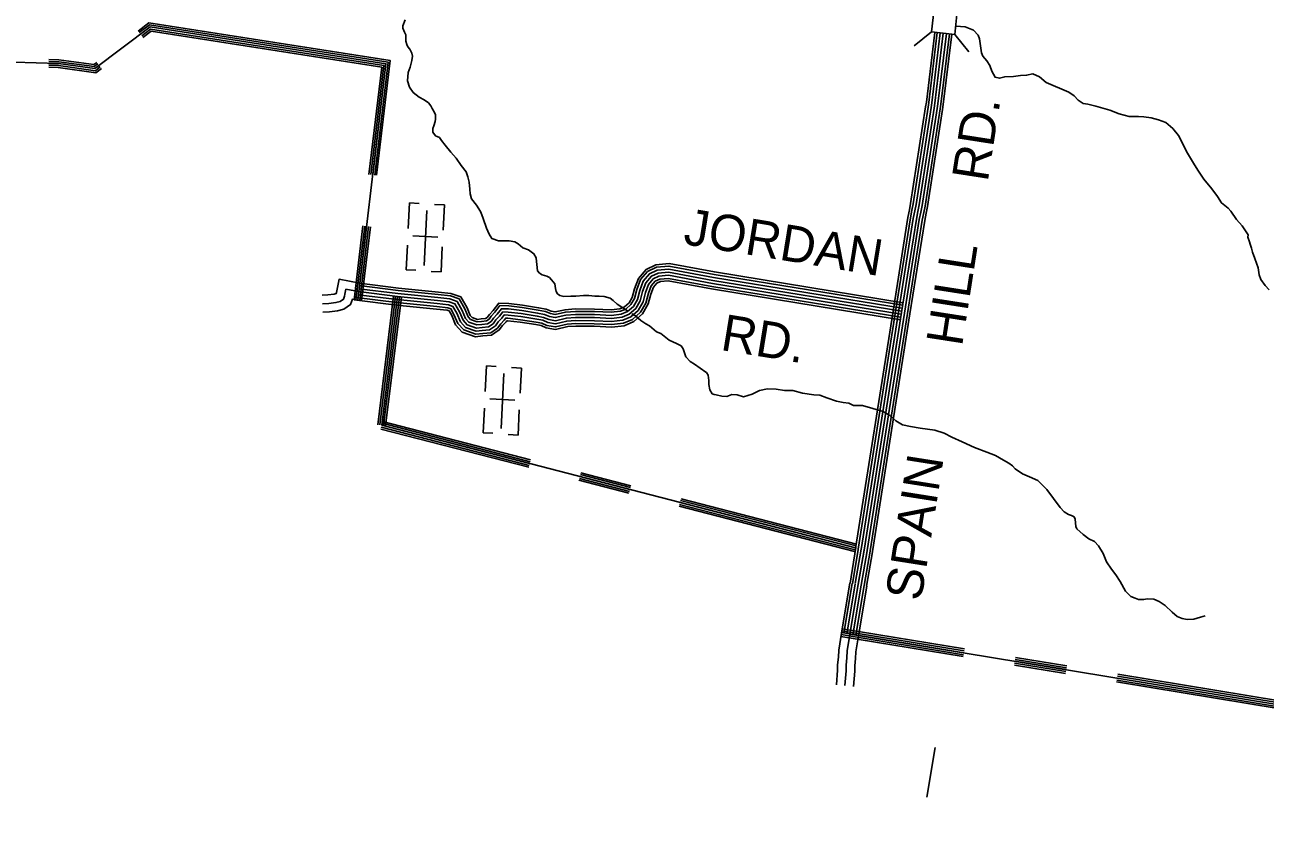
# Model space of a CAD drawing. Extents: x 1788175 to 1969470, y 584502 to 738744.
# Drawn here: x 1874996 to 1887640, y 594919 to 602993 of the extents above; entities that cross this region are included whole.
import ezdxf

# ---------------------------------------------------------------- set-up
doc = ezdxf.new("R2010")
doc.units = 0
for name, color, linetype in [('DESIGN - ROW - Right-of-Way and Easement Labels', 7, 'Continuous'), ('DESIGN - TRANSPORTATION - Text', 7, 'Continuous'), ('DESIGN - UTILITIES - Cable (Underground) with Text', 7, 'Continuous'), ('SURVEY - CONTOURS - Index with Text', 7, 'Continuous'), ('SURVEY - DRAINAGE - Natural Features', 7, 'Continuous'), ('SURVEY - DRAINAGE - Storm Sewer', 7, 'Continuous'), ('SURVEY - TRANSPORTATION - Roads', 7, 'Continuous'), ('SURVEY - TRANSPORTATION - Roads Text', 7, 'Continuous')]:
    doc.layers.add(name, color=color, linetype=linetype)

msp = doc.modelspace()

# ---------------------------------------------------------------- linework, layer by layer
at = {"layer": 'DESIGN - TRANSPORTATION - Text'}
for points in [[(1878874, 603044), (1878849, 602984), (1878849, 602958), (1878866, 602918), (1878880, 602891), (1878881, 602825), (1878889, 602793), (1878900, 602769), (1878922, 602743), (1878940, 602704), (1878947, 602674), (1878943, 602628), (1878924, 602562), (1878903, 602506), (1878898, 602422), (1878918, 602356), (1878955, 602304), (1879017, 602257), (1879068, 602230), (1879112, 602197), (1879134, 602167), (1879149, 602139), (1879171, 602099), (1879183, 602074), (1879184, 602032), (1879180, 602008), (1879165, 601964), (1879157, 601936), (1879157, 601898), (1879184, 601862), (1879222, 601846), (1879244, 601815), (1879281, 601765), (1879340, 601696), (1879392, 601633), (1879445, 601560), (1879494, 601494), (1879511, 601445), (1879527, 601391), (1879534, 601319), (1879537, 601269), (1879549, 601221), (1879602, 601154), (1879624, 601117), (1879645, 601085), (1879667, 601019), (1879701, 600920), (1879729, 600858), (1879756, 600817), (1879824, 600790), (1879874, 600792), (1879932, 600793), (1879990, 600782), (1880024, 600762), (1880073, 600719), (1880129, 600701), (1880185, 600660), (1880208, 600619), (1880209, 600616)], [(1884485, 602978), (1884485, 602979), (1884580, 602972), (1884666, 602938), (1884713, 602888), (1884728, 602849), (1884749, 602707), (1884763, 602674), (1884801, 602626), (1884832, 602579), (1884852, 602521), (1884887, 602458), (1884931, 602448), (1884985, 602463), (1885073, 602466), (1885145, 602475), (1885207, 602479), (1885273, 602494), (1885339, 602463), (1885406, 602406), (1885639, 602305), (1885693, 602268), (1885735, 602224), (1885786, 602191), (1885832, 602184), (1885912, 602165), (1886057, 602122), (1886153, 602086), (1886255, 602059), (1886347, 602060), (1886403, 602055), (1886479, 602044), (1886554, 602023), (1886628, 601996), (1886698, 601937), (1886755, 601865), (1886847, 601685), (1886910, 601582), (1886955, 601510), (1887014, 601419), (1887097, 601321), (1887154, 601245), (1887195, 601178), (1887264, 601125), (1887290, 601095), (1887347, 601010), (1887404, 600945), (1887465, 600854), (1887463, 600828), (1887481, 600782), (1887488, 600756), (1887502, 600716), (1887509, 600675), (1887535, 600611), (1887568, 600516), (1887579, 600446), (1887596, 600396), (1887638, 600337), (1887681, 600291)], [(1880209, 600616), (1880224, 600486), (1880243, 600463), (1880270, 600445), (1880316, 600431), (1880343, 600417), (1880366, 600394), (1880398, 600353), (1880407, 600307), (1880412, 600275), (1880426, 600252), (1880449, 600234), (1880490, 600225), (1880563, 600229), (1880614, 600229), (1880691, 600234), (1880746, 600234), (1880806, 600229), (1880852, 600229), (1880902, 600225), (1880962, 600206), (1880994, 600184), (1881035, 600147), (1881140, 600078)], [(1881184, 600048), (1881222, 600026), (1881277, 599981), (1881327, 599947), (1881365, 599926), (1881436, 599865), (1881478, 599847), (1881563, 599781), (1881639, 599746), (1881686, 599720), (1881708, 599690), (1881735, 599611), (1881779, 599562), (1881822, 599534), (1881939, 599452), (1881945, 599450), (1881963, 599422), (1881968, 599370), (1881968, 599326), (1881979, 599272), (1882003, 599233), (1882023, 599225), (1882045, 599221), (1882101, 599210), (1882151, 599205), (1882203, 599225), (1882259, 599222), (1882323, 599203), (1882409, 599230), (1882485, 599267), (1882568, 599282), (1882654, 599281), (1882740, 599268), (1882824, 599265), (1882923, 599240), (1883039, 599224), (1883099, 599220), (1883173, 599191), (1883270, 599157), (1883338, 599145), (1883396, 599138), (1883442, 599113), (1883536, 599114), (1883747, 599053), (1883813, 599013), (1883876, 598956), (1883942, 598915), (1884026, 598898), (1884124, 598884), (1884273, 598863), (1884367, 598833), (1884445, 598792), (1884550, 598745), (1884678, 598687), (1884801, 598638), (1884891, 598603), (1884974, 598555), (1885028, 598525), (1885064, 598498), (1885093, 598468), (1885167, 598417), (1885238, 598388), (1885324, 598349), (1885413, 598256), (1885549, 598074), (1885592, 598031), (1885636, 598004), (1885666, 597992), (1885692, 597978), (1885703, 597954), (1885705, 597919), (1885709, 597881), (1885720, 597857), (1885786, 597798), (1885841, 597756), (1885899, 597727), (1885942, 597684), (1885990, 597607), (1886021, 597519), (1886072, 597446), (1886119, 597388), (1886162, 597319), (1886217, 597222), (1886271, 597169), (1886314, 597151)], [(1886314, 597151), (1886348, 597138), (1886402, 597136), (1886438, 597145), (1886504, 597140), (1886558, 597116), (1886620, 597075), (1886693, 597006), (1886744, 596963), (1886794, 596943), (1886846, 596932), (1886914, 596935), (1886980, 596956), (1887027, 596970)]]:
    msp.add_lwpolyline(points, dxfattribs=at)
at = {"layer": 'DESIGN - UTILITIES - Cable (Underground) with Text'}
for p, q in [((1878917, 601178), (1878904, 600918)), ((1879017, 601173), (1878918, 601178)), ((1879273, 601157), (1879173, 601162)), ((1879260, 600900), (1879273, 601157)), ((1879207, 600829), (1878953, 600841)), ((1878896, 600747), (1878884, 600496)), ((1879239, 600474), (1879252, 600732)), ((1878884, 600496), (1878982, 600491)), ((1879239, 600474), (1879140, 600479)), ((1879702, 599517), (1879689, 599256)), ((1879802, 599512), (1879703, 599517)), ((1880058, 599495), (1879958, 599500)), ((1880045, 599239), (1880058, 599495)), ((1879681, 599086), (1879668, 598834)), ((1879992, 599167), (1879738, 599180)), ((1880024, 598813), (1880037, 599071)), ((1879669, 598834), (1879767, 598830)), ((1880024, 598813), (1879925, 598818))]:
    msp.add_line(p, q, dxfattribs=at)
for points in [[(1879095, 601102), (1879067, 600540)], [(1879880, 599441), (1879852, 598878)]]:
    msp.add_lwpolyline(points, dxfattribs=at)
at = {"layer": 'SURVEY - CONTOURS - Index with Text'}
for points in [[(1884272, 602916), (1884186, 602205), (1884179, 602158)], [(1884297, 602914), (1884211, 602202), (1884204, 602154)], [(1884328, 602910), (1884242, 602197), (1884235, 602149)], [(1884359, 602907), (1884273, 602193), (1884265, 602145)], [(1884359, 602907), (1884273, 602193), (1884265, 602145)], [(1884390, 602904), (1884304, 602189), (1884296, 602140)], [(1884421, 602900), (1884334, 602185), (1884327, 602135)], [(1884445, 602898), (1884359, 602181), (1884351, 602131)], [(1884179, 602158), (1884025, 601172), (1884013, 601108), (1883997, 601030), (1883847, 600074), (1883465, 597655), (1883464, 597653)], [(1884204, 602154), (1884050, 601167), (1884038, 601103), (1884023, 601025), (1883872, 600070), (1883490, 597651), (1883490, 597649)], [(1884265, 602145), (1884112, 601157), (1884099, 601091), (1884084, 601014), (1883934, 600061), (1883551, 597641), (1883551, 597638), (1883492, 597289)], [(1884235, 602149), (1884081, 601162), (1884069, 601097), (1884053, 601020), (1883903, 600066), (1883521, 597646), (1883520, 597643)], [(1884265, 602145), (1884112, 601157), (1884099, 601091), (1884084, 601014), (1883934, 600061), (1883551, 597641), (1883551, 597638)], [(1884296, 602140), (1884142, 601152), (1884130, 601085), (1884114, 601009), (1883964, 600056), (1883582, 597636), (1883582, 597633)], [(1884327, 602135), (1884173, 601146), (1884160, 601079), (1884145, 601003), (1883995, 600051), (1883613, 597631), (1883612, 597628)], [(1884351, 602131), (1884197, 601142), (1884184, 601075), (1884169, 600999), (1884019, 600047), (1883637, 597627), (1883637, 597624)], [(1883321, 596797), (1883406, 597303)], [(1883345, 596793), (1883431, 597299)], [(1883376, 596788), (1883461, 597294)], [(1883492, 597289), (1883406, 596783)], [(1883406, 596783), (1883492, 597289)], [(1883437, 596778), (1883523, 597284)], [(1883468, 596773), (1883553, 597278)], [(1883493, 596768), (1883578, 597274)], [(1883269, 596266), (1883281, 596415), (1883282, 596472), (1883291, 596550), (1883294, 596621), (1883320, 596794), (1883321, 596797)], [(1883356, 596259), (1883368, 596411), (1883369, 596467), (1883377, 596543), (1883380, 596613), (1883406, 596780), (1883406, 596783)], [(1883443, 596251), (1883456, 596407), (1883456, 596461), (1883465, 596536), (1883468, 596604), (1883493, 596766), (1883493, 596768)], [(1884277, 595627), (1884191, 595121)]]:
    msp.add_lwpolyline(points, dxfattribs=at)
at = {"layer": 'SURVEY - DRAINAGE - Natural Features'}
for points in [[(1876152, 602928), (1876262, 603012), (1878721, 602629), (1878582, 601460)], [(1876163, 602913), (1876268, 602992), (1878700, 602613), (1878563, 601462)], [(1873665, 601406), (1874294, 602172), (1874636, 602164), (1874653, 602619), (1875340, 602597), (1875710, 602546), (1876273, 602971), (1878678, 602596), (1878402, 600271)], [(1876175, 602897), (1876273, 602971), (1878678, 602596), (1878544, 601464)], [(1876188, 602881), (1876278, 602950), (1878656, 602579), (1878524, 601467)], [(1876200, 602865), (1876283, 602929), (1878634, 602562), (1878504, 601469)], [(1875241, 602620), (1875342, 602617), (1875705, 602567), (1875742, 602595)], [(1875241, 602600), (1875340, 602597), (1875710, 602546), (1875754, 602579)], [(1875242, 602639), (1875344, 602636), (1875699, 602587), (1875731, 602610)], [(1875240, 602580), (1875339, 602577), (1875716, 602525), (1875766, 602563)], [(1875240, 602560), (1875337, 602557), (1875721, 602504), (1875778, 602547)], [(1878442, 600945), (1878352, 600191)], [(1878461, 600942), (1878372, 600188)], [(1878481, 600940), (1878392, 600186)], [(1878501, 600938), (1878411, 600184)], [(1878520, 600935), (1878430, 600181)], [(1878595, 598917), (1878756, 600229)], [(1878614, 598915), (1878775, 600227)], [(1878634, 598912), (1878795, 600224)], [(1878634, 598912), (1878795, 600224)], [(1878654, 598910), (1878815, 600222)], [(1878674, 598907), (1878835, 600219)], [(1880147, 598541), (1878639, 598932)], [(1880152, 598561), (1878644, 598951)], [(1880133, 598484), (1878624, 598874)], [(1880137, 598503), (1878629, 598893)], [(1878634, 598912), (1883465, 597663)], [(1880142, 598522), (1878634, 598912)], [(1881175, 598296), (1880664, 598429)], [(1881155, 598220), (1880644, 598352)], [(1881160, 598238), (1880649, 598370)], [(1881165, 598258), (1880654, 598390)], [(1881170, 598277), (1880659, 598409)], [(1883455, 597625), (1881666, 598088)], [(1883460, 597643), (1881671, 598106)], [(1883465, 597663), (1881676, 598125)], [(1883470, 597682), (1881681, 598145)], [(1883475, 597701), (1881686, 598164)], [(1884565, 596574), (1883318, 596780)], [(1884568, 596594), (1883321, 596799)], [(1884572, 596613), (1883325, 596819)], [(1884575, 596633), (1883328, 596839)], [(1883407, 596785), (1892399, 595301), (1892381, 594981), (1892831, 594919)], [(1884562, 596555), (1883315, 596761)], [(1885613, 596441), (1885092, 596527)], [(1885617, 596461), (1885096, 596547)], [(1885604, 596383), (1885083, 596469)], [(1885607, 596402), (1885086, 596488)], [(1885610, 596422), (1885089, 596508)], [(1889771, 595695), (1886125, 596297)], [(1889775, 595714), (1886128, 596316)], [(1889778, 595734), (1886131, 596336)], [(1889781, 595753), (1886134, 596355)], [(1889784, 595773), (1886138, 596375)]]:
    msp.add_lwpolyline(points, dxfattribs=at)
at = {"layer": 'SURVEY - DRAINAGE - Storm Sewer'}
for p, q in [((1884239, 602920), (1884062, 602777)), ((1884475, 602894), (1884618, 602718))]:
    msp.add_line(p, q, dxfattribs=at)
msp.add_lwpolyline([(1884239, 602920), (1884475, 602894), (1884501, 603131), (1884265, 603156)], close=True, dxfattribs=at)
at = {"layer": 'SURVEY - TRANSPORTATION - Roads'}
for points in [[(1878795, 600224), (1879203, 600183), (1879321, 600171), (1879381, 600149), (1879427, 600069), (1879463, 599983), (1879505, 599937), (1879601, 599903), (1879657, 599909), (1879723, 599915), (1879771, 599947), (1879799, 599985), (1879835, 600024), (1879869, 600068), (1879925, 600066), (1880057, 600050), (1880219, 600024), (1880285, 600012), (1880337, 599990), (1880405, 599978), (1880517, 600004), (1880611, 600011), (1880802, 600009), (1880976, 600001), (1881084, 600013), (1881156, 600043), (1881224, 600103), (1881270, 600181), (1881294, 600276), (1881327, 600364), (1881383, 600430), (1881451, 600462), (1881559, 600472), (1882011, 600389), (1883936, 600074)], [(1878795, 600224), (1879203, 600183), (1879321, 600171), (1879381, 600149), (1879427, 600069), (1879463, 599983), (1879505, 599937), (1879601, 599903), (1879657, 599909), (1879723, 599915), (1879771, 599947), (1879799, 599985), (1879835, 600024), (1879869, 600068), (1879925, 600066), (1880057, 600050), (1880219, 600024), (1880285, 600012), (1880337, 599990), (1880405, 599978), (1880517, 600004), (1880611, 600011), (1880802, 600009), (1880976, 600001), (1881084, 600013), (1881156, 600043), (1881224, 600103), (1881270, 600181), (1881294, 600276), (1881327, 600364), (1881383, 600430), (1881451, 600462), (1881559, 600472), (1882011, 600389), (1883936, 600074)], [(1878798, 600255), (1879206, 600214), (1879328, 600201), (1879402, 600174), (1879455, 600083), (1879490, 600000), (1879523, 599964), (1879605, 599935), (1879654, 599940), (1879713, 599945), (1879749, 599970), (1879775, 600005), (1879811, 600044), (1879854, 600099), (1879927, 600097), (1880061, 600081), (1880224, 600055), (1880294, 600042), (1880346, 600020), (1880404, 600010), (1880512, 600035), (1880610, 600042), (1880803, 600040), (1880975, 600032), (1881076, 600043), (1881139, 600070), (1881200, 600123), (1881241, 600193), (1881264, 600285), (1881300, 600380), (1881364, 600455), (1881443, 600492), (1881560, 600503), (1882016, 600419), (1883941, 600105)], [(1878801, 600286), (1879209, 600244), (1879335, 600232), (1879423, 600199), (1879483, 600097), (1879516, 600017), (1879541, 599990), (1879609, 599966), (1879651, 599971), (1879702, 599976), (1879728, 599993), (1879751, 600025), (1879788, 600064), (1879839, 600131), (1879930, 600128), (1880065, 600111), (1880229, 600085), (1880303, 600072), (1880354, 600050), (1880403, 600041), (1880507, 600066), (1880609, 600073), (1880804, 600071), (1880974, 600063), (1881069, 600074), (1881123, 600096), (1881175, 600143), (1881212, 600205), (1881234, 600294), (1881273, 600396), (1881344, 600480), (1881434, 600523), (1881562, 600534), (1882022, 600450), (1883946, 600136)], [(1878804, 600310), (1879212, 600269), (1879340, 600256), (1879440, 600220), (1879505, 600108), (1879537, 600030), (1879555, 600012), (1879612, 599991), (1879649, 599996), (1879693, 600000), (1879710, 600011), (1879732, 600041), (1879769, 600080), (1879827, 600156), (1879931, 600152), (1880069, 600136), (1880233, 600110), (1880310, 600096), (1880361, 600074), (1880402, 600067), (1880504, 600090), (1880608, 600097), (1880805, 600095), (1880973, 600088), (1881062, 600098), (1881109, 600118), (1881156, 600159), (1881189, 600215), (1881211, 600302), (1881252, 600408), (1881329, 600500), (1881428, 600547), (1881563, 600559), (1882026, 600474), (1883950, 600160)], [(1878413, 600360), (1878200, 600400), (1878174, 600265), (1878171, 600255), (1878150, 600249), (1878086, 600241), (1878027, 600239)], [(1878405, 600335), (1878803, 600286)], [(1878408, 600360), (1878806, 600310)], [(1878786, 600137), (1879194, 600095), (1879301, 600085), (1879321, 600078), (1879348, 600030), (1879388, 599935), (1879455, 599862), (1879591, 599814), (1879666, 599822), (1879754, 599830), (1879833, 599883), (1879867, 599929), (1879902, 599967), (1879911, 599978), (1879918, 599978), (1880045, 599963), (1880204, 599938), (1880260, 599928), (1880312, 599905), (1880407, 599889), (1880530, 599917), (1880613, 599923), (1880800, 599921), (1880979, 599913), (1881107, 599927), (1881203, 599968), (1881293, 600047), (1881352, 600148), (1881377, 600249), (1881404, 600318), (1881438, 600359), (1881475, 600376), (1881555, 600383), (1881996, 600302), (1883922, 599988)], [(1878789, 600163), (1879197, 600121), (1879307, 600110), (1879339, 600098), (1879371, 600041), (1879410, 599949), (1879470, 599884), (1879594, 599840), (1879664, 599848), (1879745, 599855), (1879815, 599902), (1879847, 599946), (1879882, 599983), (1879899, 600005), (1879920, 600004), (1880048, 599988), (1880208, 599963), (1880267, 599952), (1880319, 599930), (1880407, 599915), (1880526, 599943), (1880612, 599949), (1880801, 599947), (1880978, 599939), (1881100, 599953), (1881190, 599990), (1881272, 600064), (1881328, 600158), (1881353, 600257), (1881381, 600332), (1881422, 600379), (1881468, 600401), (1881556, 600409), (1882000, 600327), (1883926, 600013)], [(1878792, 600193), (1879200, 600152), (1879314, 600140), (1879360, 600124), (1879399, 600055), (1879437, 599966), (1879488, 599910), (1879598, 599872), (1879660, 599878), (1879734, 599885), (1879793, 599925), (1879823, 599966), (1879859, 600003), (1879884, 600036), (1879922, 600035), (1880053, 600019), (1880214, 599993), (1880276, 599982), (1880328, 599960), (1880406, 599947), (1880521, 599974), (1880611, 599980), (1880802, 599978), (1880977, 599970), (1881092, 599983), (1881173, 600017), (1881248, 600083), (1881299, 600170), (1881323, 600266), (1881354, 600348), (1881402, 600405), (1881459, 600431), (1881558, 600441), (1882006, 600358), (1883931, 600044)], [(1878397, 600274), (1878269, 600298), (1878259, 600248), (1878255, 600229), (1878244, 600197), (1878212, 600175), (1878168, 600163), (1878094, 600153), (1878030, 600151)], [(1878381, 600188), (1878336, 600197), (1878315, 600142), (1878249, 600096), (1878185, 600078), (1878101, 600067), (1878033, 600064)], [(1878375, 600214), (1878787, 600163)], [(1878393, 600243), (1878791, 600193)], [(1878397, 600274), (1878795, 600224)], [(1878397, 600274), (1878795, 600224)], [(1878401, 600304), (1878799, 600255)], [(1878352, 600191), (1878784, 600137)]]:
    msp.add_lwpolyline(points, dxfattribs=at)
at = {"layer": 'SURVEY - TRANSPORTATION - Roads Text'}
for points in [[(1883467, 597666), (1883408, 597302)], [(1883491, 597647), (1883432, 597297)], [(1883521, 597651), (1883462, 597301)], [(1883551, 597642), (1883492, 597292)], [(1883582, 597633), (1883523, 597284)], [(1883612, 597628), (1883553, 597279)], [(1883636, 597624), (1883577, 597274)]]:
    msp.add_lwpolyline(points, dxfattribs=at)

# ---------------------------------------------------------------- texts
at = {"layer": 'DESIGN - ROW - Right-of-Way and Easement Labels'}
for s, rotation, p in [('RD.', 81.1555, (1884811, 601384)), ('JORDAN', 350.7324, (1881700, 600760)), ('HILL', 81.1555, (1884549, 599708)), ('RD.', 350.7324, (1882078, 599681)), ('SPAIN', 81.0233, (1884132, 597112))]:
    msp.add_text(s, height=370, rotation=rotation, dxfattribs=at).set_placement(p)

doc.saveas('drawing.dxf')
